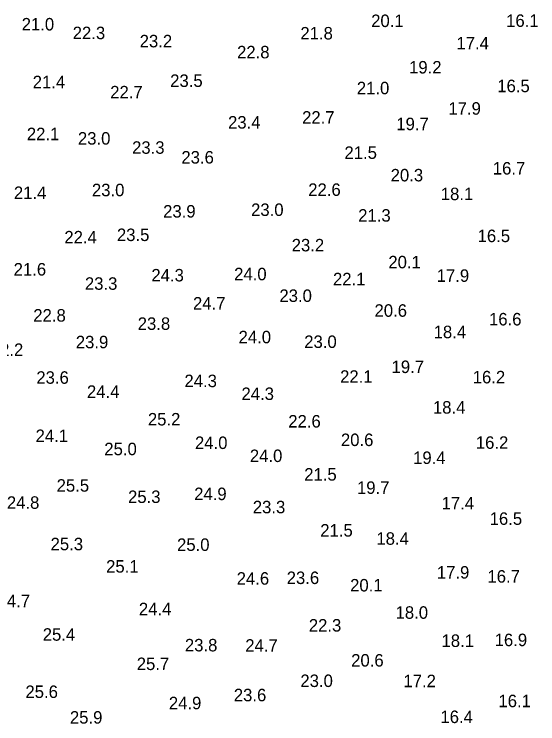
# Model space of a CAD drawing. Extents: x 3040093 to 3056816, y 408076 to 509144.
# Drawn here: x 3044904.8 to 3045114.6, y 434221.9 to 434506 of the extents above; entities that cross this region are included whole.
import ezdxf

# ---------------------------------------------------------------- set-up
doc = ezdxf.new("R2010")
doc.units = 0
doc.layers.add('V-TOPO-SOUN-0810', color=7, linetype='Continuous')

msp = doc.modelspace()

# ---------------------------------------------------------------- texts
at = {"layer": 'V-TOPO-SOUN-0810'}
for s, p in [('21.0 ', (3044907.8, 434499.51)), ('20.1 ', (3045047.79, 434500.88)), ('16.1 ', (3045101.86, 434500.95)), ('22.3 ', (3044928.23, 434496.03)), ('21.8 ', (3045019.44, 434495.9)), ('23.2 ', (3044955.07, 434492.75)), ('17.4 ', (3045081.97, 434491.93)), ('22.8 ', (3044994.08, 434488.35)), ('19.2 ', (3045062.98, 434482.28)), ('21.4 ', (3044912.22, 434476.38)), ('23.5 ', (3044967.28, 434476.9)), ('21.0 ', (3045042.05, 434473.95)), ('16.5 ', (3045098.31, 434474.8)), ('22.7 ', (3044943.26, 434472.31)), ('17.9 ', (3045078.73, 434465.78)), ('22.7 ', (3045020.13, 434462.2)), ('23.4 ', (3044990.47, 434460.23)), ('19.7 ', (3045057.86, 434459.58)), ('22.1 ', (3044909.86, 434455.58)), ('23.0 ', (3044930.33, 434453.8)), ('23.3 ', (3044952.02, 434450.13)), ('21.5 ', (3045037.09, 434448.09)), ('23.6 ', (3044971.77, 434446.22)), ('16.7 ', (3045096.51, 434441.83)), ('20.3 ', (3045055.6, 434439.07)), ('21.4 ', (3044904.68, 434432.02)), ('23.0 ', (3044935.94, 434433.13)), ('22.6 ', (3045022.59, 434433.27)), ('18.1 ', (3045075.68, 434431.56)), ('23.0 ', (3044999.69, 434425.23)), ('23.9 ', (3044964.46, 434424.6)), ('21.3 ', (3045042.6, 434422.96)), ('22.4 ', (3044924.89, 434414.24)), ('23.5 ', (3044945.95, 434415.19)), ('16.5 ', (3045090.44, 434414.76)), ('23.2 ', (3045015.96, 434411.05)), ('20.1 ', (3045054.68, 434404.26)), ('21.6 ', (3044904.58, 434401.38)), ('24.0 ', (3044992.9, 434399.47)), ('24.3 ', (3044959.76, 434399.01)), ('22.1 ', (3045032.5, 434397.47)), ('17.9 ', (3045074.04, 434398.85)), ('23.3 ', (3044933.12, 434395.67)), ('23.0 ', (3045011.04, 434390.81)), ('24.7 ', (3044976.43, 434387.76)), ('22.8 ', (3044912.45, 434382.94)), ('20.6 ', (3045049.13, 434384.87)), ('23.8 ', (3044954.28, 434379.62)), ('16.6 ', (3045095, 434381.4)), ('24.0 ', (3044994.67, 434374.24)), ('18.4 ', (3045072.82, 434376.28)), ('23.9 ', (3044929.48, 434372.24)), ('23.0 ', (3045020.98, 434372.37)), ('22.2 ', (3044895.43, 434369.19)), ('19.7 ', (3045055.96, 434362.33)), ('23.6 ', (3044913.67, 434358.04)), ('22.1 ', (3045035.35, 434358.43)), ('16.2 ', (3045088.47, 434358.2)), ('24.3 ', (3044972.99, 434356.69)), ('24.4 ', (3044933.94, 434352.39)), ('24.3 ', (3044995.85, 434351.54)), ('18.4 ', (3045072.53, 434346.09)), ('25.2 ', (3044958.35, 434341.34)), ('22.6 ', (3045014.59, 434340.52)), ('24.1 ', (3044913.37, 434334.71)), ('24.0 ', (3044977.22, 434331.92)), ('20.6 ', (3045035.68, 434333.1)), ('16.2 ', (3045089.72, 434331.99)), ('25.0 ', (3044940.9, 434329.43)), ('24.0 ', (3044999.2, 434326.7)), ('19.4 ', (3045064.59, 434325.92)), ('21.5 ', (3045020.98, 434319.26)), ('25.5 ', (3044921.8, 434314.83)), ('24.9 ', (3044976.89, 434311.45)), ('19.7 ', (3045042.11, 434313.94)), ('25.3 ', (3044950.41, 434310.3)), ('24.8 ', (3044901.86, 434307.97)), ('23.3 ', (3045000.38, 434306.17)), ('17.4 ', (3045076, 434307.71)), ('16.5 ', (3045095.26, 434301.54)), ('21.5 ', (3045027.41, 434296.85)), ('18.4 ', (3045049.89, 434293.57)), ('25.3 ', (3044919.38, 434291.37)), ('25.0 ', (3044970.03, 434291.11)), ('25.1 ', (3044941.62, 434282.41)), ('24.6 ', (3044993.92, 434277.59)), ('23.6 ', (3045013.96, 434277.85)), ('17.9 ', (3045074.1, 434280.02)), ('16.7 ', (3045094.38, 434278.41)), ('20.1 ', (3045039.36, 434274.87)), ('24.7 ', (3044898.15, 434268.57)), ('24.4 ', (3044954.74, 434265.35)), ('18.0 ', (3045057.57, 434263.94)), ('22.3 ', (3045022.82, 434258.82)), ('25.4 ', (3044916.23, 434255.15)), ('18.1 ', (3045075.97, 434252.66)), ('16.9 ', (3045097.26, 434252.98)), ('23.8 ', (3044973.18, 434250.88)), ('24.7 ', (3044997.36, 434250.75)), ('25.7 ', (3044953.89, 434243.4)), ('20.6 ', (3045039.78, 434244.81)), ('23.0 ', (3045019.44, 434236.61)), ('17.2 ', (3045060.72, 434236.55)), ('25.6 ', (3044909.3, 434232.22)), ('23.6 ', (3044992.77, 434230.9)), ('24.9 ', (3044966.75, 434227.69)), ('16.1 ', (3045098.77, 434228.54)), ('25.9 ', (3044927.12, 434221.95)), ('16.4 ', (3045075.54, 434222.18))]:
    msp.add_text(s, height=5, dxfattribs=at).set_placement(p)

doc.saveas('drawing.dxf')
